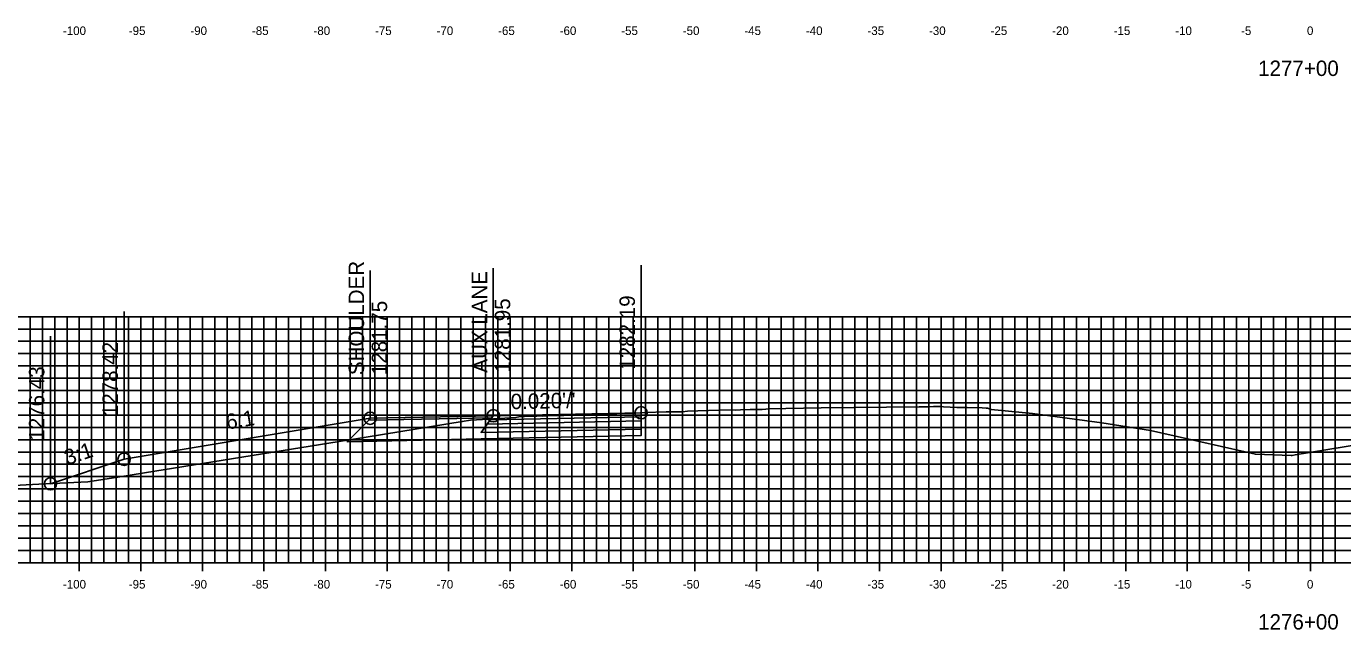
# Model space of a CAD drawing. Extents: x 674939 to 678919, y 750652 to 765176.
# Drawn here: x 678644.2 to 678751.2, y 762715.8 to 762764.9 of the extents above; entities that cross this region are included whole.
import ezdxf

# ---------------------------------------------------------------- set-up
doc = ezdxf.new("R2010")
doc.units = 0
for name, color, linetype in [('R_Alt Surface', 7, 'Continuous'), ('R_Axis', 7, 'Continuous'), ('R_Axis Annot', 7, 'Continuous'), ('R_Exist Surface', 7, 'Continuous'), ('R_Fin Surface', 7, 'Continuous'), ('R_Grid', 7, 'Continuous'), ('R_No Plot', 7, 'Continuous'), ('R_Proposed Const Limits', 7, 'Continuous'), ('R_Xsect Elev', 7, 'Continuous'), ('R_Xsect Slope', 7, 'Continuous')]:
    doc.layers.add(name, color=color, linetype=linetype)

msp = doc.modelspace()

# ---------------------------------------------------------------- linework, layer by layer
at = {"layer": 'R_Alt Surface'}
msp.add_lwpolyline([(678694.16, 762732.16), (678694.16, 762731.62), (678681.16, 762731.35), (678670.28, 762731.13), (678672.04, 762732.88)], dxfattribs=at)
for points in [[(678694.16, 762732.82), (678694.16, 762732.16), (678681.16, 762731.89), (678681.66, 762732.56)], [(678694.16, 762733.15), (678694.16, 762732.82), (678681.66, 762732.56), (678681.91, 762732.9)]]:
    msp.add_lwpolyline(points, close=True, dxfattribs=at)
at = {"layer": 'R_Axis'}
for p, q in [((678648.53, 762720.59), (678648.53, 762721.99)), ((678653.53, 762720.59), (678653.53, 762721.99)), ((678658.53, 762720.59), (678658.53, 762721.99)), ((678663.53, 762720.59), (678663.53, 762721.99)), ((678668.53, 762720.59), (678668.53, 762721.99)), ((678673.53, 762720.59), (678673.53, 762721.99)), ((678678.53, 762720.59), (678678.53, 762721.99)), ((678683.53, 762720.59), (678683.53, 762721.99)), ((678688.53, 762720.59), (678688.53, 762721.99)), ((678693.53, 762720.59), (678693.53, 762721.99)), ((678698.53, 762720.59), (678698.53, 762721.99)), ((678703.53, 762720.59), (678703.53, 762721.99)), ((678708.53, 762720.59), (678708.53, 762721.99)), ((678713.53, 762720.59), (678713.53, 762721.99)), ((678718.53, 762720.59), (678718.53, 762721.99)), ((678723.53, 762720.59), (678723.53, 762721.99)), ((678728.53, 762720.59), (678728.53, 762721.99)), ((678733.53, 762720.59), (678733.53, 762721.99)), ((678738.53, 762720.59), (678738.53, 762721.99)), ((678743.53, 762720.59), (678743.53, 762721.99)), ((678748.53, 762720.59), (678748.53, 762721.99)), ((678598.53, 762721.29), (678898.53, 762721.29))]:
    msp.add_line(p, q, dxfattribs=at)
at = {"layer": 'R_Exist Surface'}
msp.add_lwpolyline([(678639.61, 762727.38), (678645.25, 762727.67), (678649.21, 762727.87), (678651.67, 762728.25), (678653.83, 762728.61), (678665.76, 762730.53), (678671.98, 762731.53), (678679.63, 762732.76), (678680.31, 762732.88), (678681.27, 762732.93), (678683.98, 762733.09), (678684.23, 762733.14), (678684.46, 762733.17), (678684.69, 762733.17), (678685.68, 762733.21), (678685.75, 762733.22), (678686.12, 762733.21), (678686.24, 762733.24), (678686.49, 762733.22), (678687.88, 762733.27), (678688.5, 762733.29), (678689.97, 762733.34), (678691.2, 762733.39), (678692.19, 762733.43), (678693.04, 762733.45), (678693.74, 762733.46), (678694.09, 762733.47), (678694.16, 762733.48), (678694.48, 762733.49), (678696.21, 762733.55), (678697.53, 762733.57), (678697.92, 762733.6), (678700.49, 762733.69), (678701.5, 762733.71), (678701.86, 762733.7), (678702.23, 762733.73), (678703.01, 762733.75), (678703.99, 762733.75), (678704.6, 762733.8), (678705.92, 762733.83), (678708.78, 762733.87), (678716.74, 762733.97), (678717.6, 762733.97), (678717.91, 762733.99), (678718.17, 762733.99), (678718.46, 762733.98), (678718.51, 762733.98), (678718.74, 762733.96), (678719.8, 762733.92), (678720.65, 762733.91), (678721.88, 762733.88), (678722.19, 762733.86), (678722.31, 762733.85), (678722.46, 762733.79), (678722.59, 762733.74), (678724.01, 762733.61), (678725.95, 762733.42), (678731.6, 762732.65), (678735.54, 762732.05), (678743.23, 762730.31), (678744.07, 762730.11), (678746.98, 762730.02), (678747.05, 762730.01), (678747.3, 762730.05), (678757.58, 762731.73)], dxfattribs=at)
at = {"layer": 'R_Fin Surface'}
for points in [[(678646.19, 762727.71), (678652.16, 762729.7), (678672.16, 762733.04), (678682.16, 762733.24), (678694.16, 762733.48)], [(678672.16, 762733.04), (678682.16, 762733.24), (678694.16, 762733.48)], [(678672.16, 762733.04), (678672.16, 762733.04)]]:
    msp.add_lwpolyline(points, dxfattribs=at)
for points in [[(678682.16, 762733.24), (678672.16, 762733.04), (678672.04, 762732.88), (678682.04, 762733.08)], [(678694.16, 762733.48), (678694.16, 762733.15), (678681.91, 762732.9), (678682.16, 762733.24)]]:
    msp.add_lwpolyline(points, close=True, dxfattribs=at)
at = {"layer": 'R_Grid'}
for p, q in [((678598.53, 762741.29), (678898.53, 762741.29)), ((678644.53, 762721.29), (678644.53, 762741.29)), ((678645.53, 762721.29), (678645.53, 762741.29)), ((678646.53, 762721.29), (678646.53, 762741.29)), ((678647.53, 762721.29), (678647.53, 762741.29)), ((678648.53, 762721.29), (678648.53, 762741.29)), ((678649.53, 762721.29), (678649.53, 762741.29)), ((678650.53, 762721.29), (678650.53, 762741.29)), ((678651.53, 762721.29), (678651.53, 762741.29)), ((678652.53, 762721.29), (678652.53, 762741.29)), ((678653.53, 762721.29), (678653.53, 762741.29)), ((678654.53, 762721.29), (678654.53, 762741.29)), ((678655.53, 762721.29), (678655.53, 762741.29)), ((678656.53, 762721.29), (678656.53, 762741.29)), ((678657.53, 762721.29), (678657.53, 762741.29)), ((678658.53, 762721.29), (678658.53, 762741.29)), ((678659.53, 762721.29), (678659.53, 762741.29)), ((678660.53, 762721.29), (678660.53, 762741.29)), ((678661.53, 762721.29), (678661.53, 762741.29)), ((678662.53, 762721.29), (678662.53, 762741.29)), ((678663.53, 762721.29), (678663.53, 762741.29)), ((678664.53, 762721.29), (678664.53, 762741.29)), ((678665.53, 762721.29), (678665.53, 762741.29)), ((678666.53, 762721.29), (678666.53, 762741.29)), ((678667.53, 762721.29), (678667.53, 762741.29)), ((678668.53, 762721.29), (678668.53, 762741.29)), ((678669.53, 762721.29), (678669.53, 762741.29)), ((678670.53, 762721.29), (678670.53, 762741.29)), ((678671.53, 762721.29), (678671.53, 762741.29)), ((678672.53, 762721.29), (678672.53, 762741.29)), ((678673.53, 762721.29), (678673.53, 762741.29)), ((678674.53, 762721.29), (678674.53, 762741.29)), ((678675.53, 762721.29), (678675.53, 762741.29)), ((678676.53, 762721.29), (678676.53, 762741.29)), ((678677.53, 762721.29), (678677.53, 762741.29)), ((678678.53, 762721.29), (678678.53, 762741.29)), ((678679.53, 762721.29), (678679.53, 762741.29)), ((678680.53, 762721.29), (678680.53, 762741.29)), ((678681.53, 762721.29), (678681.53, 762741.29)), ((678682.53, 762721.29), (678682.53, 762741.29)), ((678683.53, 762721.29), (678683.53, 762741.29)), ((678684.53, 762721.29), (678684.53, 762741.29)), ((678685.53, 762721.29), (678685.53, 762741.29)), ((678686.53, 762721.29), (678686.53, 762741.29)), ((678687.53, 762721.29), (678687.53, 762741.29)), ((678688.53, 762721.29), (678688.53, 762741.29)), ((678689.53, 762721.29), (678689.53, 762741.29)), ((678690.53, 762721.29), (678690.53, 762741.29)), ((678691.53, 762721.29), (678691.53, 762741.29)), ((678692.53, 762721.29), (678692.53, 762741.29)), ((678693.53, 762721.29), (678693.53, 762741.29)), ((678694.53, 762721.29), (678694.53, 762741.29)), ((678695.53, 762721.29), (678695.53, 762741.29)), ((678696.53, 762721.29), (678696.53, 762741.29)), ((678697.53, 762721.29), (678697.53, 762741.29)), ((678698.53, 762721.29), (678698.53, 762741.29)), ((678699.53, 762721.29), (678699.53, 762741.29)), ((678700.53, 762721.29), (678700.53, 762741.29)), ((678701.53, 762721.29), (678701.53, 762741.29)), ((678702.53, 762721.29), (678702.53, 762741.29)), ((678703.53, 762721.29), (678703.53, 762741.29)), ((678704.53, 762721.29), (678704.53, 762741.29)), ((678705.53, 762721.29), (678705.53, 762741.29)), ((678706.53, 762721.29), (678706.53, 762741.29)), ((678707.53, 762721.29), (678707.53, 762741.29)), ((678708.53, 762721.29), (678708.53, 762741.29)), ((678709.53, 762721.29), (678709.53, 762741.29)), ((678710.53, 762721.29), (678710.53, 762741.29)), ((678711.53, 762721.29), (678711.53, 762741.29)), ((678712.53, 762721.29), (678712.53, 762741.29)), ((678713.53, 762721.29), (678713.53, 762741.29)), ((678714.53, 762721.29), (678714.53, 762741.29)), ((678715.53, 762721.29), (678715.53, 762741.29)), ((678716.53, 762721.29), (678716.53, 762741.29)), ((678717.53, 762721.29), (678717.53, 762741.29)), ((678718.53, 762721.29), (678718.53, 762741.29)), ((678719.53, 762721.29), (678719.53, 762741.29)), ((678720.53, 762721.29), (678720.53, 762741.29)), ((678721.53, 762721.29), (678721.53, 762741.29)), ((678722.53, 762721.29), (678722.53, 762741.29)), ((678723.53, 762721.29), (678723.53, 762741.29)), ((678724.53, 762721.29), (678724.53, 762741.29)), ((678725.53, 762721.29), (678725.53, 762741.29)), ((678726.53, 762721.29), (678726.53, 762741.29)), ((678727.53, 762721.29), (678727.53, 762741.29)), ((678728.53, 762721.29), (678728.53, 762741.29)), ((678729.53, 762721.29), (678729.53, 762741.29)), ((678730.53, 762721.29), (678730.53, 762741.29)), ((678731.53, 762721.29), (678731.53, 762741.29)), ((678732.53, 762721.29), (678732.53, 762741.29)), ((678733.53, 762721.29), (678733.53, 762741.29)), ((678734.53, 762721.29), (678734.53, 762741.29)), ((678735.53, 762721.29), (678735.53, 762741.29)), ((678736.53, 762721.29), (678736.53, 762741.29)), ((678737.53, 762721.29), (678737.53, 762741.29)), ((678738.53, 762721.29), (678738.53, 762741.29)), ((678739.53, 762721.29), (678739.53, 762741.29)), ((678740.53, 762721.29), (678740.53, 762741.29)), ((678741.53, 762721.29), (678741.53, 762741.29)), ((678742.53, 762721.29), (678742.53, 762741.29)), ((678743.53, 762721.29), (678743.53, 762741.29)), ((678744.53, 762721.29), (678744.53, 762741.29)), ((678745.53, 762721.29), (678745.53, 762741.29)), ((678746.53, 762721.29), (678746.53, 762741.29)), ((678747.53, 762721.29), (678747.53, 762741.29)), ((678748.53, 762721.29), (678748.53, 762741.29)), ((678749.53, 762721.29), (678749.53, 762741.29)), ((678750.53, 762721.29), (678750.53, 762741.29)), ((678598.53, 762740.29), (678898.53, 762740.29)), ((678598.53, 762739.29), (678898.53, 762739.29)), ((678598.53, 762738.29), (678898.53, 762738.29)), ((678598.53, 762737.29), (678898.53, 762737.29)), ((678598.53, 762736.29), (678898.53, 762736.29)), ((678598.53, 762735.29), (678898.53, 762735.29)), ((678598.53, 762734.29), (678898.53, 762734.29)), ((678598.53, 762733.29), (678898.53, 762733.29)), ((678598.53, 762732.29), (678898.53, 762732.29)), ((678598.53, 762731.29), (678898.53, 762731.29)), ((678598.53, 762730.29), (678898.53, 762730.29)), ((678598.53, 762729.29), (678898.53, 762729.29)), ((678598.53, 762728.29), (678898.53, 762728.29)), ((678598.53, 762727.29), (678898.53, 762727.29)), ((678598.53, 762726.29), (678898.53, 762726.29)), ((678598.53, 762725.29), (678898.53, 762725.29)), ((678598.53, 762724.29), (678898.53, 762724.29)), ((678598.53, 762723.29), (678898.53, 762723.29)), ((678598.53, 762722.29), (678898.53, 762722.29)), ((678598.53, 762721.29), (678898.53, 762721.29))]:
    msp.add_line(p, q, dxfattribs=at)
at = {"layer": 'R_No Plot'}
for centre in [(678682.16, 762733.24), (678694.16, 762733.48), (678672.16, 762733.04), (678672.16, 762733.04), (678652.16, 762729.7), (678646.19, 762727.71)]:
    msp.add_circle(centre, 0.5, dxfattribs=at)
at = {"layer": 'R_Proposed Const Limits'}
msp.add_lwpolyline([(678672.16, 762733.04), (678652.16, 762729.7), (678646.19, 762727.71)], dxfattribs=at)
at = {"layer": 'R_Xsect Elev'}
for p, q in [((678694.16, 762733.48), (678694.16, 762745.48)), ((678672.16, 762733.04), (678672.16, 762745.04)), ((678682.16, 762733.24), (678682.16, 762745.24)), ((678652.16, 762729.7), (678652.16, 762741.7)), ((678646.19, 762727.71), (678646.19, 762739.71))]:
    msp.add_line(p, q, dxfattribs=at)

# ---------------------------------------------------------------- texts
at = {"layer": 'R_Axis Annot'}
for s, height, p in [('-100', 0.7, (678647.2, 762764.19)), ('-95', 0.7, (678652.55, 762764.19)), ('-90', 0.7, (678657.55, 762764.19)), ('-85', 0.7, (678662.55, 762764.19)), ('-80', 0.7, (678667.55, 762764.19)), ('-75', 0.7, (678672.55, 762764.19)), ('-70', 0.7, (678677.55, 762764.19)), ('-65', 0.7, (678682.55, 762764.19)), ('-60', 0.7, (678687.55, 762764.19)), ('-55', 0.7, (678692.55, 762764.19)), ('-50', 0.7, (678697.55, 762764.19)), ('-45', 0.7, (678702.55, 762764.19)), ('-40', 0.7, (678707.55, 762764.19)), ('-35', 0.7, (678712.55, 762764.19)), ('-30', 0.7, (678717.55, 762764.19)), ('-25', 0.7, (678722.55, 762764.19)), ('-20', 0.7, (678727.55, 762764.19)), ('-15', 0.7, (678732.55, 762764.19)), ('-10', 0.7, (678737.55, 762764.19)), ('-5', 0.7, (678742.9, 762764.19)), ('0', 0.7, (678748.25, 762764.19)), ('1277+00', 1.25, (678744.28, 762760.86)), ('-100', 0.7, (678647.2, 762719.19)), ('-95', 0.7, (678652.55, 762719.19)), ('-90', 0.7, (678657.55, 762719.19)), ('-85', 0.7, (678662.55, 762719.19)), ('-80', 0.7, (678667.55, 762719.19)), ('-75', 0.7, (678672.55, 762719.19)), ('-70', 0.7, (678677.55, 762719.19)), ('-65', 0.7, (678682.55, 762719.19)), ('-60', 0.7, (678687.55, 762719.19)), ('-55', 0.7, (678692.55, 762719.19)), ('-50', 0.7, (678697.55, 762719.19)), ('-45', 0.7, (678702.55, 762719.19)), ('-40', 0.7, (678707.55, 762719.19)), ('-35', 0.7, (678712.55, 762719.19)), ('-30', 0.7, (678717.55, 762719.19)), ('-25', 0.7, (678722.55, 762719.19)), ('-20', 0.7, (678727.55, 762719.19)), ('-15', 0.7, (678732.55, 762719.19)), ('-10', 0.7, (678737.55, 762719.19)), ('-5', 0.7, (678742.9, 762719.19)), ('0', 0.7, (678748.25, 762719.19)), ('1276+00', 1.25, (678744.28, 762715.86))]:
    msp.add_text(s, height=height, dxfattribs=at).set_placement(p)
at = {"layer": 'R_Xsect Elev'}
for s, p in [('SHOULDER', (678671.66, 762736.54)), ('AUX LANE', (678681.66, 762736.74)), ('1281.75', (678673.53, 762736.54)), ('1281.95', (678683.53, 762736.74)), ('1282.19', (678693.66, 762736.98)), ('1278.42', (678651.66, 762733.2)), ('1276.43', (678645.69, 762731.21))]:
    msp.add_text(s, height=1.25, rotation=90, dxfattribs=at).set_placement(p)
at = {"layer": 'R_Xsect Slope'}
for s, rotation, p in [("0.020'/'", 1.1458, (678683.58, 762733.77)), ('6:1', 9.4623, (678660.55, 762732.11)), ('3:1', 18.4349, (678647.55, 762729.2))]:
    msp.add_text(s, height=1.25, rotation=rotation, dxfattribs=at).set_placement(p)

doc.saveas('drawing.dxf')
